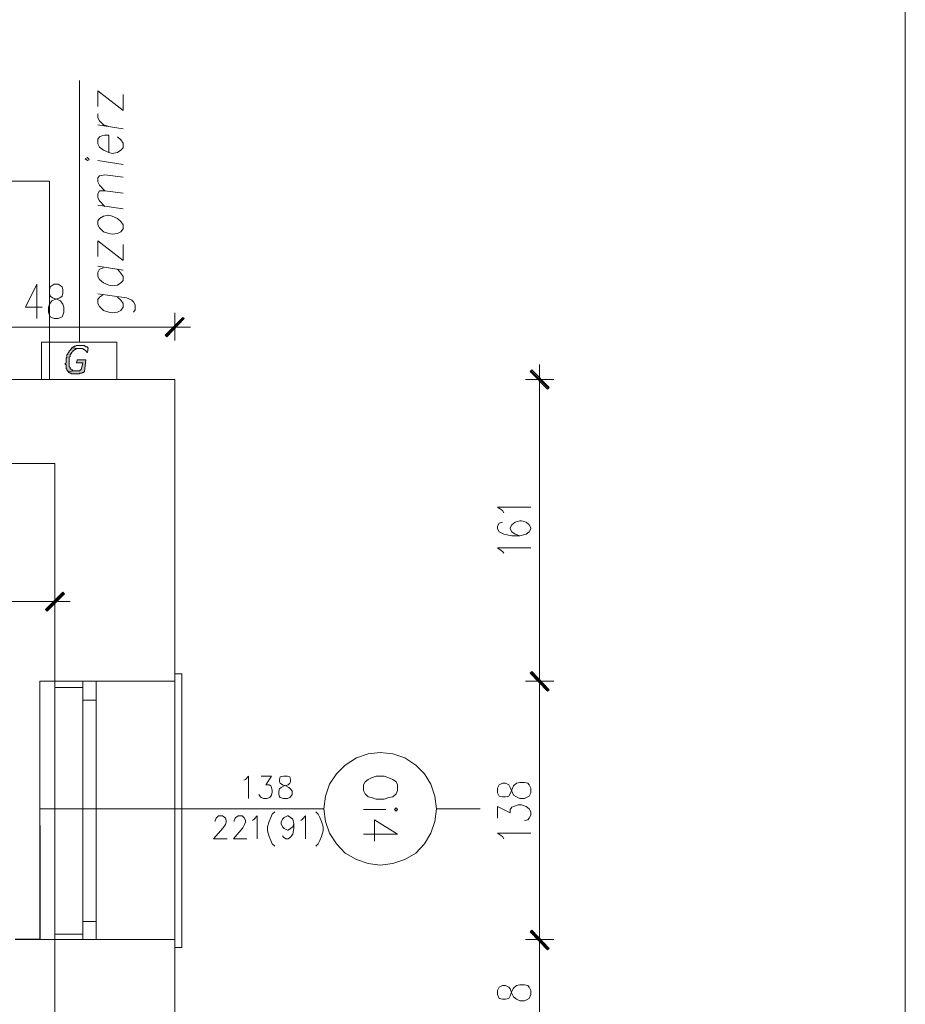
# Model space of a CAD drawing. Header units: inches. Extents: x -1441 to 3871, y -4351 to 2413.
# Tile 307 of 308: x 2130 to 2603, y 1293 to 1818. Entities that reach past the tile are written whole.
import ezdxf

# ---------------------------------------------------------------- set-up
doc = ezdxf.new("R2010")
doc.units = ezdxf.units.IN
doc.header["$MEASUREMENT"] = 0
for name, color, linetype in [('at_Entity', 7, 'Continuous'), ('at_Rect', 7, 'Continuous'), ('at_Solid', 7, 'Continuous')]:
    doc.layers.add(name, color=color, linetype=linetype)
doc.dimstyles.get("Standard").update_dxf_attribs({"dimtxt": 0.18, "dimasz": 0.18, "dimexe": 0.18, "dimexo": 0.0625, "dimgap": 0.09, "dimtad": 0, "dimtih": 1, "dimtoh": 1, "dimdec": 4, "dimzin": 0, "dimdsep": 46, "dimtxsty": 'Standard', "dimcen": 0.09, "dimadec": 0, "dimazin": 0, "dimtfac": 1, "dimtdec": 4, "dimtofl": 0, "dimtmove": 0, "dimatfit": 3, "dimfxl": 1, "dimtolj": 1, "dimtzin": 0, "dimarcsym": 0})

# ---------------------------------------------------------------- blocks, each defined once
blk = doc.blocks.new('*D9')
at = {"color": 0, "lineweight": -2, "transparency": 16777216}
for p, q in [((2011.1, 1387.94), (2011.1, 1326.91)), ((2141.05, 1387.94), (2141.05, 1326.91)), ((2011.28, 1327.09), (2024.32, 1327.09)), ((2140.87, 1327.09), (2127.83, 1327.09))]:
    blk.add_line(p, q, dxfattribs=at)
at = {"color": 0, "transparency": 16777216}
for points in [[(2011.28, 1327.12), (2011.28, 1327.06), (2011.1, 1327.09)], [(2140.87, 1327.12), (2140.87, 1327.06), (2141.05, 1327.09)]]:
    blk.add_solid(points, dxfattribs=at)
at = {"layer": 'Defpoints', "color": 0, "transparency": 16777216}
for p in [(2011.1, 1388.01), (2141.05, 1388.01), (2141.05, 1327.09)]:
    blk.add_point(p, dxfattribs=at)
at = {"color": 0, "transparency": 16777216, "insert": (2076.08, 1327.09), "char_height": 20, "attachment_point": 5}
blk.add_mtext('\\A1;130 cm', dxfattribs=at)

msp = doc.modelspace()

# ---------------------------------------------------------------- hatches: boundary and pattern name
at = {"layer": 'at_Solid', "lineweight": 15}
for points in [[(2217.24653, 1658.92004), (2208.779, 1648.75901), (2207.93463, 1649.61769)], [(2218.0909, 1658.4907), (2217.24653, 1658.92004), (2208.779, 1648.75901)], [(2157.98337, 1642.84366), (2157.98337, 1642.41433), (2157.56357, 1641.98499), (2157.13901, 1641.55565), (2156.71444, 1641.17401), (2156.71444, 1640.74467), (2156.29464, 1640.31533), (2155.87007, 1639.88599), (2155.87007, 1639.45665), (2155.4455, 1639.02731), (2155.4455, 1637.787), (2155.02093, 1637.35766), (2155.02093, 1634.78162), (2154.59636, 1634.39999), (2154.59636, 1633.97065), (2155.02093, 1633.97065), (2155.02093, 1631.82395), (2155.4455, 1631.39461), (2155.4455, 1631.01298), (2155.87007, 1630.58364), (2155.87007, 1630.1543), (2160.10145, 1630.58364), (2159.25708, 1630.58364), (2158.40794, 1630.58364), (2158.40794, 1631.01298), (2157.98337, 1631.01298), (2157.56357, 1631.39461), (2157.13901, 1631.82395), (2157.13901, 1632.25329), (2156.71444, 1632.68263), (2156.71444, 1637.787), (2157.13901, 1638.16864), (2157.13901, 1639.02731), (2157.56357, 1639.45665), (2157.56357, 1639.88599), (2157.98337, 1639.88599), (2157.98337, 1640.31533), (2158.40794, 1640.74467), (2158.83251, 1641.17401), (2159.25708, 1641.55565), (2159.67688, 1641.98499), (2160.10145, 1641.98499), (2160.52602, 1642.41433), (2161.79495, 1642.41433)], [(2165.60176, 1636.49898), (2160.94581, 1636.49898), (2160.52602, 1634.78162), (2163.91303, 1634.78162), (2163.06389, 1631.01298), (2162.63932, 1631.01298), (2162.21952, 1630.58364), (2161.37038, 1630.58364), (2160.10145, 1630.58364), (2155.87007, 1630.1543), (2156.29464, 1630.1543), (2156.29464, 1629.72496), (2156.71444, 1629.72496), (2157.13901, 1629.29562), (2157.56357, 1629.29562), (2157.98337, 1628.86628), (2158.83251, 1628.86628), (2160.52602, 1628.86628), (2162.21952, 1628.86628), (2162.21952, 1629.29562), (2163.48846, 1629.29562), (2163.91303, 1629.72496), (2164.33283, 1629.72496), (2164.7574, 1630.1543)], [(2403.49398, 1631.01298), (2402.64485, 1630.1543), (2412.80588, 1621.66292)], [(2402.64485, 1630.1543), (2412.80588, 1621.66292), (2411.95674, 1620.85194)], [(2153.32742, 1512.46758), (2144.86467, 1502.30655), (2144.01553, 1503.16523)], [(2154.17656, 1511.60891), (2153.32742, 1512.46758), (2144.86467, 1502.30655)], [(2412.80588, 1460.4221), (2402.64485, 1469.29512), (2403.49398, 1470.1538)], [(2403.49398, 1470.1538), (2402.64485, 1469.29512), (2412.80588, 1460.4221)], [(2411.95674, 1459.99276), (2412.80588, 1460.4221), (2402.64485, 1469.29512)], [(2402.64485, 1469.29512), (2412.80588, 1460.4221), (2411.95674, 1459.56342)], [(2412.80588, 1322.41332), (2402.64485, 1331.28634), (2403.49398, 1332.14501)], [(2403.49398, 1332.14501), (2402.64485, 1331.28634), (2412.80588, 1322.41332)], [(2411.95674, 1321.98398), (2412.80588, 1322.41332), (2402.64485, 1331.28634)], [(2402.64485, 1331.28634), (2412.80588, 1322.41332), (2411.95674, 1321.55464)]]:
    msp.add_hatch(color=7, dxfattribs=at).paths.add_polyline_path(points)

# ---------------------------------------------------------------- linework, layer by layer
at = {"layer": 'at_Entity', "color": 7, "lineweight": 15}
for p, q in [((2162.21952, 1785.47977), (2162.21952, 1645.80134)), ((2171.95122, 1771.50239), (2171.95122, 1779.99377)), ((2171.95122, 1779.99377), (2185.49926, 1769.40339)), ((2185.49926, 1769.40339), (2185.49926, 1777.89478)), ((2171.95122, 1765.58704), (2171.95122, 1767.73374)), ((2172.80035, 1763.91739), (2171.95122, 1765.58704)), ((2185.49926, 1759.6717), (2171.95122, 1761.77069)), ((2174.91366, 1761.77069), (2172.80035, 1763.91739)), ((2177.88087, 1760.95972), (2174.91366, 1761.77069)), ((2172.80035, 1755.42601), (2171.95122, 1754.1857)), ((2174.06929, 1755.85535), (2172.80035, 1755.42601)), ((2175.7628, 1756.28469), (2174.06929, 1755.85535)), ((2177.88087, 1756.28469), (2175.7628, 1756.28469)), ((2177.88087, 1746.98233), (2177.88087, 1756.28469)), ((2184.23032, 1753.75636), (2182.53682, 1755.42601)), ((2171.95122, 1754.1857), (2171.95122, 1751.60966)), ((2171.95122, 1751.60966), (2172.80035, 1749.94001)), ((2172.80035, 1749.94001), (2174.91366, 1748.22265)), ((2185.49926, 1752.039), (2184.23032, 1753.75636)), ((2184.23032, 1748.22265), (2185.49926, 1749.51067)), ((2185.49926, 1749.51067), (2185.49926, 1752.039)), ((2166.4509, 1744.454), (2165.18196, 1743.59532)), ((2167.30004, 1743.16598), (2166.4509, 1744.454)), ((2174.91366, 1748.22265), (2177.88087, 1746.98233)), ((2177.88087, 1746.98233), (2179.57438, 1746.55299)), ((2179.57438, 1746.55299), (2182.53682, 1746.98233)), ((2182.53682, 1746.98233), (2184.23032, 1748.22265)), ((2165.18196, 1743.59532), (2166.4509, 1742.73664)), ((2166.4509, 1742.73664), (2167.30004, 1743.16598)), ((2171.95122, 1742.73664), (2185.49926, 1740.63765)), ((2171.95122, 1733.43429), (2172.80035, 1734.6746)), ((2172.80035, 1734.6746), (2175.7628, 1735.10394)), ((2175.7628, 1735.10394), (2185.49926, 1733.86363)), ((2146.1336, 1731.71693), (1135.32065, 1731.71693)), ((2146.1336, 1625.90861), (2146.1336, 1731.71693)), ((2171.95122, 1731.3353), (2171.95122, 1733.43429)), ((2172.80035, 1729.61794), (2171.95122, 1731.3353)), ((2175.7628, 1726.66027), (2172.80035, 1729.61794)), ((2171.95122, 1724.94291), (2172.80035, 1726.66027)), ((2171.95122, 1722.84392), (2171.95122, 1724.94291)), ((2172.80035, 1726.66027), (2175.7628, 1726.66027)), ((2175.7628, 1726.66027), (2185.49926, 1725.37225)), ((2172.80035, 1721.17426), (2171.95122, 1722.84392)), ((2185.49926, 1716.92857), (2171.95122, 1719.02757)), ((2175.7628, 1718.16889), (2172.80035, 1721.17426)), ((2174.91366, 1713.11222), (2172.80035, 1711.8242)), ((2177.88087, 1713.54156), (2174.91366, 1713.11222)), ((2179.57438, 1713.11222), (2177.88087, 1713.54156)), ((2182.53682, 1711.8242), (2179.57438, 1713.11222)), ((2172.80035, 1711.8242), (2171.95122, 1710.58389)), ((2171.95122, 1710.58389), (2171.95122, 1708.43719)), ((2171.95122, 1708.43719), (2172.80035, 1706.76754)), ((2184.23032, 1710.15455), (2182.53682, 1711.8242)), ((2185.49926, 1708.43719), (2184.23032, 1710.15455)), ((2185.49926, 1706.3382), (2185.49926, 1708.43719)), ((2172.80035, 1706.76754), (2174.91366, 1704.66855)), ((2174.91366, 1704.66855), (2177.88087, 1703.80987)), ((2177.88087, 1703.80987), (2179.57438, 1703.38053)), ((2179.57438, 1703.38053), (2182.53682, 1703.80987)), ((2182.53682, 1703.80987), (2184.23032, 1704.66855)), ((2184.23032, 1704.66855), (2185.49926, 1706.3382)), ((2171.95122, 1691.50214), (2171.95122, 1699.99352)), ((2171.95122, 1699.99352), (2185.49926, 1689.40314)), ((2185.49926, 1689.40314), (2185.49926, 1697.89452)), ((2171.95122, 1686.44547), (2185.49926, 1684.34648)), ((2172.80035, 1684.72811), (2171.95122, 1683.05846)), ((2171.95122, 1683.05846), (2171.95122, 1680.95947)), ((2174.91366, 1685.58679), (2172.80035, 1684.72811)), ((2184.23032, 1682.62912), (2182.53682, 1684.72811)), ((2185.49926, 1680.95947), (2184.23032, 1682.62912)), ((2139.35958, 1676.71378), (2133.4347, 1664.45375)), ((2139.35958, 1676.71378), (2139.35958, 1658.4907)), ((2148.67148, 1676.71378), (2146.55817, 1675.42576)), ((2150.78955, 1676.71378), (2148.67148, 1676.71378)), ((2152.90763, 1675.42576), (2150.78955, 1676.71378)), ((2171.95122, 1680.95947), (2172.80035, 1679.24211)), ((2172.80035, 1679.24211), (2174.91366, 1677.57246)), ((2174.91366, 1677.57246), (2177.88087, 1676.28444)), ((2177.88087, 1676.28444), (2179.57438, 1675.8551)), ((2179.57438, 1675.8551), (2182.53682, 1676.28444)), ((2182.53682, 1676.28444), (2184.23032, 1677.57246)), ((2184.23032, 1677.57246), (2185.49926, 1678.81277)), ((2185.49926, 1678.81277), (2185.49926, 1680.95947)), ((2146.55817, 1675.42576), (2146.1336, 1673.75611)), ((2146.1336, 1673.75611), (2146.1336, 1672.03875)), ((2146.1336, 1672.03875), (2146.55817, 1670.36909)), ((2153.32742, 1673.75611), (2152.90763, 1675.42576)), ((2152.90763, 1670.36909), (2153.32742, 1672.03875)), ((2153.32742, 1672.03875), (2153.32742, 1673.75611)), ((2171.95122, 1671.60941), (2187.19277, 1669.51042)), ((2174.91366, 1671.22777), (2172.80035, 1669.93975)), ((2145.70903, 1664.45375), (2146.1336, 1666.1234)), ((2146.1336, 1666.1234), (2147.40254, 1667.84076)), ((2146.55817, 1670.36909), (2147.82711, 1669.51042)), ((2147.40254, 1667.84076), (2149.09605, 1668.65174)), ((2147.82711, 1669.51042), (2150.36498, 1668.65174)), ((2149.09605, 1668.65174), (2151.63392, 1669.51042)), ((2150.36498, 1668.65174), (2152.05849, 1667.84076)), ((2151.63392, 1669.51042), (2152.90763, 1670.36909)), ((2152.05849, 1667.84076), (2153.32742, 1666.1234)), ((2153.32742, 1666.1234), (2153.75199, 1664.45375)), ((2172.80035, 1669.93975), (2171.95122, 1668.65174)), ((2171.95122, 1668.65174), (2171.95122, 1666.55274)), ((2171.95122, 1666.55274), (2172.80035, 1664.83539)), ((2184.23032, 1668.2224), (2182.53682, 1669.93975)), ((2185.49926, 1666.55274), (2184.23032, 1668.2224)), ((2185.49926, 1664.45375), (2185.49926, 1666.55274)), ((2187.19277, 1669.51042), (2190.15521, 1668.2224)), ((2190.15521, 1668.2224), (2190.99958, 1667.41142)), ((2190.99958, 1667.41142), (2191.84871, 1665.69406)), ((2191.84871, 1665.69406), (2191.84871, 1663.16573)), ((2133.4347, 1664.45375), (2142.32202, 1664.45375)), ((2145.70903, 1661.87771), (2145.70903, 1664.45375)), ((2146.1336, 1660.20806), (2145.70903, 1661.87771)), ((2146.55817, 1659.34938), (2146.1336, 1660.20806)), ((2153.32742, 1660.20806), (2152.90763, 1659.34938)), ((2153.75199, 1661.87771), (2153.32742, 1660.20806)), ((2153.75199, 1664.45375), (2153.75199, 1661.87771)), ((2172.80035, 1664.83539), (2174.91366, 1662.73639)), ((2174.91366, 1662.73639), (2177.88087, 1661.87771)), ((2177.88087, 1661.87771), (2179.57438, 1661.44837)), ((2179.57438, 1661.44837), (2182.53682, 1661.87771)), ((2182.53682, 1661.87771), (2184.23032, 1662.73639)), ((2184.23032, 1662.73639), (2185.49926, 1664.45375)), ((2191.84871, 1663.16573), (2190.99958, 1661.87771)), ((2213.01038, 1661.44837), (2213.01038, 1646.66002)), ((2148.67148, 1658.4907), (2146.55817, 1659.34938)), ((2150.78955, 1658.4907), (2148.67148, 1658.4907)), ((2152.90763, 1659.34938), (2150.78955, 1658.4907)), ((2207.93463, 1649.61769), (2217.24653, 1658.92004)), ((2208.3592, 1649.18835), (2217.6711, 1658.4907)), ((2217.24653, 1658.92004), (2208.779, 1648.75901)), ((2217.24653, 1658.92004), (2208.779, 1648.75901)), ((2208.779, 1648.75901), (2218.0909, 1658.4907)), ((2218.0909, 1658.4907), (2217.24653, 1658.92004)), ((2070.36473, 1653.86338), (2207.51006, 1653.86338)), ((2204.54762, 1653.86338), (2221.47791, 1653.86338)), ((2208.779, 1648.75901), (2207.93463, 1649.61769)), ((2155.87007, 1639.45665), (2155.4455, 1639.02731)), ((2155.4455, 1639.02731), (2155.4455, 1637.787)), ((2156.29464, 1640.31533), (2155.87007, 1639.88599)), ((2155.87007, 1639.88599), (2155.87007, 1639.45665)), ((2156.71444, 1640.74467), (2156.29464, 1640.31533)), ((2156.29464, 1640.31533), (2156.29464, 1640.31533)), ((2157.13901, 1641.55565), (2156.71444, 1641.17401)), ((2156.71444, 1641.17401), (2156.71444, 1640.74467)), ((2157.56357, 1641.98499), (2157.13901, 1641.55565)), ((2157.13901, 1641.55565), (2157.13901, 1641.55565)), ((2157.13901, 1639.02731), (2157.56357, 1639.45665)), ((2157.13901, 1638.16864), (2157.13901, 1639.02731)), ((2157.98337, 1642.41433), (2157.56357, 1641.98499)), ((2157.56357, 1641.98499), (2157.56357, 1641.98499)), ((2157.56357, 1639.45665), (2157.56357, 1639.88599)), ((2157.56357, 1639.88599), (2157.98337, 1639.88599)), ((2157.98337, 1642.84366), (2157.98337, 1642.41433)), ((2161.79495, 1642.41433), (2157.98337, 1642.84366)), ((2158.40794, 1642.84366), (2157.98337, 1642.84366)), ((2157.98337, 1642.84366), (2161.79495, 1642.41433)), ((2157.98337, 1640.31533), (2158.40794, 1640.74467)), ((2157.98337, 1639.88599), (2157.98337, 1640.31533)), ((2158.83251, 1643.273), (2158.40794, 1642.84366)), ((2158.40794, 1640.74467), (2158.83251, 1641.17401)), ((2158.40794, 1640.74467), (2158.40794, 1640.74467)), ((2159.25708, 1643.273), (2158.83251, 1643.273)), ((2158.83251, 1643.273), (2158.83251, 1643.273)), ((2158.83251, 1641.17401), (2159.25708, 1641.55565)), ((2159.67688, 1643.70234), (2159.25708, 1643.273)), ((2159.25708, 1641.55565), (2159.67688, 1641.98499)), ((2159.25708, 1641.55565), (2159.25708, 1641.55565)), ((2160.10145, 1643.70234), (2159.67688, 1643.70234)), ((2159.67688, 1643.70234), (2159.67688, 1643.70234)), ((2159.67688, 1641.98499), (2160.10145, 1641.98499)), ((2160.52602, 1644.13168), (2160.10145, 1643.70234)), ((2160.10145, 1641.98499), (2160.52602, 1642.41433)), ((2160.10145, 1641.98499), (2160.10145, 1641.98499)), ((2161.37038, 1644.13168), (2160.52602, 1644.13168)), ((2160.52602, 1642.41433), (2161.79495, 1642.41433)), ((2162.63932, 1644.13168), (2161.37038, 1644.13168)), ((2161.79495, 1642.41433), (2161.79495, 1642.41433)), ((2161.79495, 1642.41433), (2163.06389, 1642.41433)), ((2163.91303, 1644.13168), (2162.63932, 1644.13168)), ((2162.63932, 1644.13168), (2162.63932, 1644.13168)), ((2163.06389, 1642.41433), (2163.48846, 1642.41433)), ((2163.48846, 1642.41433), (2163.91303, 1642.41433)), ((2164.7574, 1644.13168), (2163.91303, 1644.13168)), ((2163.91303, 1642.41433), (2164.33283, 1641.98499)), ((2164.33283, 1641.98499), (2164.7574, 1641.98499)), ((2164.7574, 1643.70234), (2164.7574, 1644.13168)), ((2165.18196, 1643.70234), (2164.7574, 1643.70234)), ((2164.7574, 1641.98499), (2164.7574, 1641.55565)), ((2164.7574, 1641.55565), (2165.18196, 1641.55565)), ((2165.60176, 1643.273), (2165.18196, 1643.70234)), ((2165.18196, 1641.55565), (2165.18196, 1641.55565)), ((2165.18196, 1641.55565), (2165.60176, 1641.17401)), ((2166.4509, 1643.273), (2165.60176, 1643.273)), ((2165.60176, 1641.17401), (2165.60176, 1641.17401)), ((2165.60176, 1641.17401), (2166.02633, 1640.74467)), ((2166.02633, 1640.74467), (2166.02633, 1640.31533)), ((2166.02633, 1640.31533), (2166.4509, 1640.31533)), ((2166.4509, 1642.84366), (2166.4509, 1643.273)), ((2166.4509, 1640.31533), (2166.87547, 1642.84366)), ((2166.87547, 1642.84366), (2166.4509, 1642.84366)), ((2155.02093, 1634.78162), (2154.59636, 1634.39999)), ((2154.59636, 1634.39999), (2154.59636, 1633.97065)), ((2154.59636, 1633.97065), (2155.02093, 1633.97065)), ((2155.4455, 1637.787), (2155.02093, 1637.35766)), ((2155.02093, 1637.35766), (2155.02093, 1634.78162)), ((2155.02093, 1633.97065), (2155.02093, 1631.82395)), ((2156.71444, 1637.787), (2157.13901, 1638.16864)), ((2156.71444, 1632.68263), (2156.71444, 1637.787)), ((2160.94581, 1636.49898), (2160.52602, 1634.78162)), ((2160.52602, 1634.78162), (2163.91303, 1634.78162)), ((2165.60176, 1636.49898), (2160.94581, 1636.49898)), ((2163.91303, 1634.78162), (2163.06389, 1631.01298)), ((2164.7574, 1630.1543), (2165.60176, 1636.49898)), ((2407.72536, 1617.46493), (2407.72536, 1633.97065)), ((2155.02093, 1631.82395), (2155.4455, 1631.39461)), ((2155.4455, 1631.39461), (2155.4455, 1631.01298)), ((2155.4455, 1631.01298), (2155.87007, 1630.58364)), ((2160.10145, 1630.58364), (2155.87007, 1630.1543)), ((2155.87007, 1630.58364), (2155.87007, 1630.1543)), ((2155.87007, 1630.1543), (2160.10145, 1630.58364)), ((2155.87007, 1630.1543), (2156.29464, 1630.1543)), ((2156.29464, 1630.1543), (2156.29464, 1629.72496)), ((2156.29464, 1629.72496), (2156.71444, 1629.72496)), ((2157.13901, 1632.25329), (2156.71444, 1632.68263)), ((2156.71444, 1629.72496), (2157.13901, 1629.29562)), ((2157.13901, 1631.82395), (2157.13901, 1632.25329)), ((2157.56357, 1631.39461), (2157.13901, 1631.82395)), ((2157.13901, 1629.29562), (2157.56357, 1629.29562)), ((2157.98337, 1631.01298), (2157.56357, 1631.39461)), ((2157.56357, 1631.39461), (2157.56357, 1631.39461)), ((2157.56357, 1629.29562), (2157.98337, 1628.86628)), ((2158.40794, 1631.01298), (2157.98337, 1631.01298)), ((2157.98337, 1628.86628), (2158.83251, 1628.86628)), ((2158.40794, 1630.58364), (2158.40794, 1631.01298)), ((2159.25708, 1630.58364), (2158.40794, 1630.58364)), ((2158.83251, 1628.86628), (2160.52602, 1628.86628)), ((2160.10145, 1630.58364), (2159.25708, 1630.58364)), ((2161.37038, 1630.58364), (2160.10145, 1630.58364)), ((2160.52602, 1628.86628), (2162.21952, 1628.86628)), ((2162.21952, 1630.58364), (2161.37038, 1630.58364)), ((2162.63932, 1631.01298), (2162.21952, 1630.58364)), ((2162.21952, 1628.86628), (2162.21952, 1629.29562)), ((2162.21952, 1629.29562), (2163.48846, 1629.29562)), ((2163.06389, 1631.01298), (2162.63932, 1631.01298)), ((2163.48846, 1629.29562), (2163.91303, 1629.72496)), ((2163.91303, 1629.72496), (2164.33283, 1629.72496)), ((2164.33283, 1629.72496), (2164.7574, 1630.1543)), ((2403.49398, 1631.01298), (2402.64485, 1630.1543)), ((2402.64485, 1630.1543), (2412.80588, 1621.66292)), ((2402.64485, 1630.1543), (2412.80588, 1621.66292)), ((2411.95674, 1620.85194), (2402.64485, 1630.1543)), ((2412.38131, 1621.23358), (2403.06941, 1630.58364)), ((2412.80588, 1621.66292), (2403.49398, 1631.01298)), ((2213.01038, 1625.90861), (926.21325, 1625.90861)), ((2213.01038, 750.96251), (2213.01038, 1625.90861)), ((2400.10697, 1625.90861), (2415.34375, 1625.90861)), ((2407.72536, 1620.4226), (2407.72536, 1470.58314)), ((2412.80588, 1621.66292), (2411.95674, 1620.85194)), ((2149.09605, 1581.06649), (926.21325, 1581.06649)), ((2149.09605, 795.85233), (2149.09605, 1581.06649)), ((2387.82786, 1556.06939), (2385.28999, 1557.78675)), ((2385.28999, 1557.78675), (2403.06941, 1557.78675)), ((2388.677, 1554.78137), (2387.82786, 1556.06939)), ((2387.82786, 1549.72471), (2386.13913, 1549.29537)), ((2394.60189, 1549.72471), (2392.90838, 1548.43669)), ((2397.14453, 1550.58339), (2394.60189, 1549.72471)), ((2397.9889, 1550.58339), (2397.14453, 1550.58339)), ((2400.53154, 1549.72471), (2397.9889, 1550.58339)), ((2402.22505, 1548.43669), (2400.53154, 1549.72471)), ((2386.13913, 1549.29537), (2385.28999, 1547.62572)), ((2385.28999, 1547.62572), (2385.28999, 1546.3377)), ((2385.28999, 1546.3377), (2386.13913, 1544.62034)), ((2386.13913, 1544.62034), (2388.677, 1543.38002)), ((2392.90838, 1548.43669), (2392.06401, 1546.76704)), ((2392.06401, 1546.76704), (2392.06401, 1546.3377)), ((2392.06401, 1546.3377), (2392.90838, 1544.62034)), ((2392.90838, 1544.62034), (2394.60189, 1543.38002)), ((2400.53154, 1543.38002), (2402.22505, 1544.62034)), ((2403.06941, 1546.76704), (2402.22505, 1548.43669)), ((2402.22505, 1544.62034), (2403.06941, 1546.3377)), ((2403.06941, 1546.3377), (2403.06941, 1546.76704)), ((2388.677, 1543.38002), (2392.90838, 1542.52135)), ((2392.90838, 1542.52135), (2397.14453, 1542.52135)), ((2394.60189, 1543.38002), (2397.14453, 1542.52135)), ((2397.14453, 1542.52135), (2400.53154, 1543.38002)), ((2387.82786, 1534.07767), (2385.28999, 1536.17666)), ((2385.28999, 1536.17666), (2403.06941, 1536.17666)), ((2388.677, 1533.21899), (2387.82786, 1534.07767)), ((2149.09605, 1514.99592), (2149.09605, 1499.77822)), ((2144.01553, 1503.16523), (2153.32742, 1512.46758)), ((2144.4401, 1502.73589), (2153.75199, 1512.03824)), ((2153.32742, 1512.46758), (2144.86467, 1502.30655)), ((2153.32742, 1512.46758), (2144.86467, 1502.30655)), ((2144.86467, 1502.30655), (2154.17656, 1511.60891)), ((2154.17656, 1511.60891), (2153.32742, 1512.46758)), ((2013.64422, 1507.41092), (2143.59096, 1507.41092)), ((2140.62852, 1507.41092), (2157.13901, 1507.41092)), ((2144.86467, 1502.30655), (2144.01553, 1503.16523)), ((2407.72536, 1473.11147), (2407.72536, 1456.60575)), ((2407.72536, 1456.60575), (2407.72536, 1473.11147)), ((2213.01038, 1468.86578), (2216.82196, 1468.86578)), ((2213.01038, 1468.86578), (2213.01038, 1322.84266)), ((2216.82196, 1468.86578), (2216.82196, 1322.84266)), ((2402.64485, 1469.29512), (2403.49398, 1470.1538)), ((2403.49398, 1470.1538), (2402.64485, 1469.29512)), ((2412.80588, 1460.4221), (2402.64485, 1469.29512)), ((2402.64485, 1469.29512), (2411.95674, 1459.99276)), ((2412.80588, 1460.4221), (2402.64485, 1469.29512)), ((2402.64485, 1469.29512), (2412.80588, 1460.4221)), ((2402.64485, 1469.29512), (2412.80588, 1460.4221)), ((2411.95674, 1459.56342), (2402.64485, 1469.29512)), ((2403.06941, 1469.72446), (2412.38131, 1459.99276)), ((2412.38131, 1459.99276), (2403.06941, 1469.72446)), ((2403.49398, 1470.1538), (2412.80588, 1460.4221)), ((2412.80588, 1460.4221), (2403.49398, 1470.1538)), ((2141.05309, 1327.08835), (2141.05309, 1465.04943)), ((2141.05309, 1465.04943), (2149.09605, 1465.04943)), ((2149.09605, 1465.04943), (2149.09605, 1327.08835)), ((2213.01038, 1465.04943), (2149.09605, 1465.04943)), ((2163.91303, 1461.66242), (2149.09605, 1461.66242)), ((2163.91303, 1465.04943), (2213.01038, 1465.04943)), ((2415.34375, 1465.04943), (2400.10697, 1465.04943)), ((2400.10697, 1465.04943), (2415.34375, 1465.04943)), ((2411.95674, 1459.99276), (2412.80588, 1460.4221)), ((2412.80588, 1460.4221), (2411.95674, 1459.56342)), ((2407.72536, 1459.13408), (2407.72536, 1332.57435)), ((2163.91303, 1454.88839), (2163.91303, 1336.82004)), ((2171.10685, 1454.88839), (2171.10685, 1336.82004)), ((2304.0208, 1420.20731), (2309.94569, 1424.02366)), ((2309.94569, 1424.02366), (2316.29514, 1426.12265)), ((2316.29514, 1426.12265), (2322.64459, 1426.98133)), ((2322.64459, 1426.98133), (2329.41862, 1426.12265)), ((2329.41862, 1426.12265), (2335.76807, 1424.02366)), ((2335.76807, 1424.02366), (2341.69295, 1420.20731)), ((2299.36485, 1415.53228), (2304.0208, 1420.20731)), ((2341.69295, 1420.20731), (2346.3489, 1415.53228)), ((2250.6873, 1412.5746), (2252.37604, 1414.29196)), ((2252.37604, 1414.29196), (2252.37604, 1402.41357)), ((2259.15006, 1414.29196), (2264.65515, 1414.29196)), ((2264.65515, 1414.29196), (2261.6927, 1409.61693)), ((2269.31109, 1413.86262), (2268.88652, 1412.5746)), ((2271.0046, 1414.29196), (2269.31109, 1413.86262)), ((2273.1179, 1414.29196), (2271.0046, 1414.29196)), ((2274.38684, 1413.86262), (2273.1179, 1414.29196)), ((2274.81141, 1412.5746), (2274.38684, 1413.86262)), ((2295.55327, 1410.04627), (2299.36485, 1415.53228)), ((2317.98865, 1413.43328), (2316.29514, 1412.5746)), ((2320.52652, 1414.29196), (2317.98865, 1413.43328)), ((2324.76267, 1414.29196), (2320.52652, 1414.29196)), ((2327.30054, 1413.43328), (2324.76267, 1414.29196)), ((2329.41862, 1412.5746), (2327.30054, 1413.43328)), ((2346.3489, 1415.53228), (2349.73591, 1410.04627)), ((2249.83816, 1412.14527), (2250.6873, 1412.5746)), ((2261.6927, 1409.61693), (2263.38144, 1409.61693)), ((2263.38144, 1409.61693), (2264.23058, 1409.18759)), ((2264.23058, 1409.18759), (2264.65515, 1408.32891)), ((2264.65515, 1408.32891), (2265.07494, 1406.65926)), ((2268.88652, 1412.5746), (2268.88652, 1411.28659)), ((2268.88652, 1411.28659), (2269.31109, 1410.47561)), ((2268.88652, 1407.51794), (2269.73566, 1408.32891)), ((2269.31109, 1410.47561), (2270.58003, 1409.61693)), ((2269.73566, 1408.32891), (2271.4244, 1409.18759)), ((2270.58003, 1409.61693), (2272.27354, 1409.18759)), ((2271.4244, 1409.18759), (2273.54247, 1409.61693)), ((2272.27354, 1409.18759), (2273.96704, 1408.32891)), ((2273.54247, 1409.61693), (2274.38684, 1410.47561)), ((2273.96704, 1408.32891), (2274.81141, 1407.51794)), ((2274.38684, 1410.47561), (2274.81141, 1411.28659)), ((2274.81141, 1411.28659), (2274.81141, 1412.5746)), ((2293.4352, 1403.70159), (2295.55327, 1410.04627)), ((2314.60163, 1411.28659), (2313.75727, 1409.61693)), ((2313.75727, 1409.61693), (2313.75727, 1406.65926)), ((2316.29514, 1412.5746), (2314.60163, 1411.28659)), ((2331.11212, 1411.28659), (2329.41862, 1412.5746)), ((2331.95649, 1409.61693), (2331.11212, 1411.28659)), ((2331.95649, 1406.65926), (2331.95649, 1409.61693)), ((2349.73591, 1410.04627), (2351.84922, 1403.70159)), ((2386.13913, 1409.61693), (2385.28999, 1407.89958)), ((2385.28999, 1407.89958), (2385.28999, 1405.37124)), ((2387.82786, 1410.47561), (2386.13913, 1409.61693)), ((2389.52614, 1410.47561), (2387.82786, 1410.47561)), ((2391.21965, 1409.61693), (2389.52614, 1410.47561)), ((2392.06401, 1408.32891), (2391.21965, 1409.61693)), ((2392.90838, 1406.22992), (2392.06401, 1408.32891)), ((2392.90838, 1407.0886), (2393.75752, 1409.18759)), ((2393.75752, 1409.18759), (2395.45102, 1410.47561)), ((2395.45102, 1410.47561), (2397.14453, 1410.90495)), ((2397.14453, 1410.90495), (2399.6824, 1410.90495)), ((2399.6824, 1410.90495), (2401.37591, 1410.47561)), ((2401.37591, 1410.47561), (2402.22505, 1409.61693)), ((2402.22505, 1409.61693), (2403.06941, 1407.89958)), ((2403.06941, 1407.89958), (2403.06941, 1405.37124)), ((2258.73026, 1403.27225), (2257.88112, 1404.51256)), ((2259.15006, 1402.84291), (2258.73026, 1403.27225)), ((2260.419, 1402.41357), (2259.15006, 1402.84291)), ((2263.80601, 1402.84291), (2262.1125, 1402.41357)), ((2264.65515, 1404.13093), (2263.80601, 1402.84291)), ((2265.07494, 1405.80058), (2264.65515, 1404.13093)), ((2265.07494, 1406.65926), (2265.07494, 1405.80058)), ((2268.46195, 1406.22992), (2268.88652, 1407.51794)), ((2268.46195, 1404.51256), (2268.46195, 1406.22992)), ((2268.88652, 1403.27225), (2268.46195, 1404.51256)), ((2269.31109, 1402.84291), (2268.88652, 1403.27225)), ((2271.0046, 1402.41357), (2269.31109, 1402.84291)), ((2274.38684, 1402.84291), (2273.1179, 1402.41357)), ((2274.81141, 1403.27225), (2274.38684, 1402.84291)), ((2274.81141, 1407.51794), (2275.66055, 1406.22992)), ((2275.66055, 1404.51256), (2274.81141, 1403.27225)), ((2275.66055, 1406.22992), (2275.66055, 1404.51256)), ((2292.59083, 1396.92757), (2293.4352, 1403.70159)), ((2313.75727, 1406.65926), (2314.60163, 1404.9419)), ((2314.60163, 1404.9419), (2316.29514, 1403.27225)), ((2316.29514, 1403.27225), (2317.98865, 1402.84291)), ((2317.98865, 1402.84291), (2320.52652, 1401.98423)), ((2324.76267, 1401.98423), (2327.30054, 1402.84291)), ((2327.30054, 1402.84291), (2329.41862, 1403.27225)), ((2329.41862, 1403.27225), (2331.11212, 1404.9419)), ((2331.11212, 1404.9419), (2331.95649, 1406.65926)), ((2351.84922, 1403.70159), (2352.69836, 1396.92757)), ((2385.28999, 1405.37124), (2386.13913, 1403.70159)), ((2386.13913, 1403.70159), (2387.82786, 1403.27225)), ((2387.82786, 1403.27225), (2389.52614, 1403.27225)), ((2389.52614, 1403.27225), (2391.21965, 1403.70159)), ((2391.21965, 1403.70159), (2392.06401, 1404.9419)), ((2392.06401, 1404.9419), (2392.90838, 1407.0886)), ((2393.75752, 1404.13093), (2392.90838, 1406.22992)), ((2395.45102, 1403.27225), (2393.75752, 1404.13093)), ((2397.14453, 1402.41357), (2395.45102, 1403.27225)), ((2401.37591, 1403.27225), (2399.6824, 1402.41357)), ((2402.22505, 1403.70159), (2401.37591, 1403.27225)), ((2403.06941, 1405.37124), (2402.22505, 1403.70159)), ((2262.1125, 1402.41357), (2260.419, 1402.41357)), ((2273.1179, 1402.41357), (2271.0046, 1402.41357)), ((2320.52652, 1401.98423), (2324.76267, 1401.98423)), ((2331.11212, 1397.35691), (2330.26298, 1396.49823)), ((2331.95649, 1396.49823), (2331.11212, 1397.35691)), ((2385.28999, 1391.8232), (2385.28999, 1398.16788)), ((2385.28999, 1398.16788), (2392.06401, 1394.78087)), ((2392.06401, 1396.49823), (2392.90838, 1397.73854)), ((2392.90838, 1397.73854), (2393.75752, 1398.16788)), ((2393.75752, 1398.16788), (2396.29539, 1399.02656)), ((2396.29539, 1399.02656), (2397.9889, 1399.02656)), ((2399.6824, 1402.41357), (2397.14453, 1402.41357)), ((2397.9889, 1399.02656), (2400.53154, 1398.16788)), ((2400.53154, 1398.16788), (2402.22505, 1396.92757)), ((2141.05309, 1396.92757), (2292.59083, 1396.92757)), ((2235.02118, 1391.8232), (2235.44575, 1392.25254)), ((2235.44575, 1392.25254), (2236.29489, 1393.11122)), ((2236.29489, 1393.11122), (2238.40819, 1393.11122)), ((2238.40819, 1393.11122), (2239.6819, 1392.25254)), ((2239.6819, 1392.25254), (2240.1017, 1391.8232)), ((2245.18222, 1391.8232), (2245.60678, 1392.25254)), ((2245.60678, 1392.25254), (2246.87572, 1393.11122)), ((2246.87572, 1393.11122), (2248.9938, 1393.11122)), ((2248.9938, 1393.11122), (2249.83816, 1392.25254)), ((2249.83816, 1392.25254), (2250.26273, 1391.8232)), ((2255.34325, 1391.39386), (2257.03675, 1393.11122)), ((2257.03675, 1393.11122), (2257.03675, 1380.85119)), ((2264.23058, 1392.25254), (2263.38144, 1390.15354)), ((2265.07494, 1393.9699), (2264.23058, 1392.25254)), ((2266.34865, 1395.21021), (2265.07494, 1393.9699)), ((2270.58003, 1391.39386), (2271.4244, 1392.25254)), ((2271.4244, 1392.25254), (2273.1179, 1393.11122)), ((2273.1179, 1393.11122), (2273.54247, 1393.11122)), ((2273.54247, 1393.11122), (2274.81141, 1392.25254)), ((2274.81141, 1392.25254), (2276.08034, 1391.39386)), ((2281.16086, 1391.39386), (2282.85437, 1393.11122)), ((2282.85437, 1393.11122), (2282.85437, 1380.85119)), ((2288.35945, 1395.21021), (2289.62839, 1393.9699)), ((2289.62839, 1393.9699), (2290.47276, 1392.25254)), ((2290.47276, 1392.25254), (2291.3219, 1390.15354)), ((2293.4352, 1390.15354), (2292.59083, 1396.92757)), ((2325.60704, 1396.49823), (2313.75727, 1396.49823)), ((2330.26298, 1396.49823), (2331.11212, 1395.63955)), ((2331.11212, 1395.63955), (2331.95649, 1396.49823)), ((2352.69836, 1396.92757), (2351.84922, 1390.15354)), ((2352.69836, 1396.92757), (2375.97809, 1396.92757)), ((2392.06401, 1394.78087), (2392.06401, 1396.49823)), ((2402.22505, 1396.92757), (2403.06941, 1395.21021)), ((2403.06941, 1393.54056), (2402.22505, 1391.8232)), ((2403.06941, 1395.21021), (2403.06941, 1393.54056)), ((2234.60138, 1390.58288), (2235.02118, 1391.8232)), ((2234.60138, 1390.15354), (2234.60138, 1390.58288)), ((2240.1017, 1388.43619), (2238.83276, 1386.76653)), ((2240.1017, 1391.8232), (2240.52627, 1390.58288)), ((2240.52627, 1389.72421), (2240.1017, 1388.43619)), ((2240.52627, 1390.58288), (2240.52627, 1389.72421)), ((2244.75765, 1390.58288), (2245.18222, 1391.8232)), ((2244.75765, 1390.15354), (2244.75765, 1390.58288)), ((2250.26273, 1388.43619), (2249.41359, 1386.76653)), ((2250.26273, 1391.8232), (2250.6873, 1390.58288)), ((2250.6873, 1389.72421), (2250.26273, 1388.43619)), ((2250.6873, 1390.58288), (2250.6873, 1389.72421)), ((2254.49411, 1390.58288), (2255.34325, 1391.39386)), ((2263.38144, 1390.15354), (2262.53707, 1387.19587)), ((2262.53707, 1387.19587), (2262.53707, 1385.04918)), ((2269.73566, 1389.72421), (2270.58003, 1391.39386)), ((2269.73566, 1388.86553), (2269.73566, 1389.72421)), ((2270.58003, 1387.19587), (2269.73566, 1388.86553)), ((2271.4244, 1386.33719), (2270.58003, 1387.19587)), ((2276.08034, 1387.19587), (2274.81141, 1386.33719)), ((2276.08034, 1391.39386), (2276.50491, 1388.86553)), ((2276.50491, 1388.86553), (2276.08034, 1387.19587)), ((2276.50491, 1388.86553), (2276.50491, 1386.33719)), ((2280.31649, 1390.58288), (2281.16086, 1391.39386)), ((2291.3219, 1390.15354), (2292.16626, 1387.19587)), ((2292.16626, 1387.19587), (2292.16626, 1385.04918)), ((2295.55327, 1383.80886), (2293.4352, 1390.15354)), ((2331.95649, 1383.37952), (2319.68215, 1390.96452)), ((2319.68215, 1390.96452), (2319.68215, 1379.56317)), ((2351.84922, 1390.15354), (2349.73591, 1383.80886)), ((2401.37591, 1390.96452), (2399.6824, 1390.58288)), ((2402.22505, 1391.8232), (2401.37591, 1390.96452)), ((2238.83276, 1386.76653), (2233.75225, 1380.85119)), ((2249.41359, 1386.76653), (2244.33785, 1380.85119)), ((2262.53707, 1385.04918), (2263.38144, 1382.0915)), ((2263.38144, 1382.0915), (2264.23058, 1379.99251)), ((2271.0046, 1381.66216), (2270.58003, 1382.52084)), ((2272.27354, 1380.85119), (2271.0046, 1381.66216)), ((2273.1179, 1385.47851), (2271.4244, 1386.33719)), ((2273.54247, 1385.47851), (2273.1179, 1385.47851)), ((2274.81141, 1386.33719), (2273.54247, 1385.47851)), ((2274.81141, 1381.66216), (2273.54247, 1380.85119)), ((2276.08034, 1383.37952), (2274.81141, 1381.66216)), ((2276.50491, 1386.33719), (2276.08034, 1383.37952)), ((2291.3219, 1382.0915), (2290.47276, 1379.99251)), ((2292.16626, 1385.04918), (2291.3219, 1382.0915)), ((2299.36485, 1378.27515), (2295.55327, 1383.80886)), ((2331.95649, 1383.37952), (2313.75727, 1383.37952)), ((2349.73591, 1383.80886), (2346.3489, 1378.27515)), ((2387.82786, 1382.0915), (2385.28999, 1383.80886)), ((2385.28999, 1383.80886), (2403.06941, 1383.80886)), ((2388.677, 1380.85119), (2387.82786, 1382.0915)), ((2233.75225, 1380.85119), (2240.95084, 1380.85119)), ((2244.33785, 1380.85119), (2251.53167, 1380.85119)), ((2264.23058, 1379.99251), (2265.07494, 1378.27515)), ((2265.07494, 1378.27515), (2266.34865, 1377.03484)), ((2273.54247, 1380.85119), (2272.27354, 1380.85119)), ((2289.62839, 1378.27515), (2288.35945, 1377.03484)), ((2290.47276, 1379.99251), (2289.62839, 1378.27515)), ((2304.0208, 1373.21849), (2299.36485, 1378.27515)), ((2346.3489, 1378.27515), (2341.69295, 1373.21849)), ((2309.94569, 1369.83148), (2304.0208, 1373.21849)), ((2341.69295, 1373.21849), (2335.76807, 1369.83148)), ((2316.29514, 1367.68478), (2309.94569, 1369.83148)), ((2322.64459, 1366.87381), (2316.29514, 1367.68478)), ((2329.41862, 1367.68478), (2322.64459, 1366.87381)), ((2335.76807, 1369.83148), (2329.41862, 1367.68478)), ((2407.72536, 1335.10269), (2407.72536, 1318.59697)), ((2407.72536, 1318.59697), (2407.72536, 1335.10269)), ((2163.91303, 1330.04602), (2149.09605, 1330.04602)), ((2402.64485, 1331.28634), (2403.49398, 1332.14501)), ((2403.49398, 1332.14501), (2402.64485, 1331.28634)), ((2412.80588, 1322.41332), (2402.64485, 1331.28634)), ((2402.64485, 1331.28634), (2411.95674, 1321.98398)), ((2412.80588, 1322.41332), (2402.64485, 1331.28634)), ((2402.64485, 1331.28634), (2412.80588, 1322.41332)), ((2402.64485, 1331.28634), (2412.80588, 1322.41332)), ((2411.95674, 1321.55464), (2402.64485, 1331.28634)), ((2403.06941, 1331.71567), (2412.38131, 1321.98398)), ((2412.38131, 1321.98398), (2403.06941, 1331.71567)), ((2403.49398, 1332.14501), (2412.80588, 1322.41332)), ((2412.80588, 1322.41332), (2403.49398, 1332.14501)), ((2149.09605, 1327.08835), (2141.05309, 1327.08835)), ((2213.01038, 1327.08835), (2149.09605, 1327.08835)), ((2163.91303, 1327.08835), (2213.01038, 1327.08835)), ((2415.34375, 1327.08835), (2400.10697, 1327.08835)), ((2400.10697, 1327.08835), (2415.34375, 1327.08835)), ((2216.82196, 1322.84266), (2213.01038, 1322.84266)), ((2407.72536, 1321.1253), (2407.72536, 1264.40479)), ((2411.95674, 1321.98398), (2412.80588, 1322.41332)), ((2412.80588, 1322.41332), (2411.95674, 1321.55464)), ((2395.45102, 1302.52059), (2397.14453, 1302.94993)), ((2397.14453, 1302.94993), (2399.6824, 1302.94993)), ((2399.6824, 1302.94993), (2401.37591, 1302.52059)), ((2386.13913, 1301.66191), (2385.28999, 1299.99226)), ((2385.28999, 1299.99226), (2385.28999, 1297.84556)), ((2385.28999, 1297.84556), (2386.13913, 1295.74657)), ((2387.82786, 1302.52059), (2386.13913, 1301.66191)), ((2389.52614, 1302.52059), (2387.82786, 1302.52059)), ((2391.21965, 1301.66191), (2389.52614, 1302.52059)), ((2392.06401, 1300.85094), (2391.21965, 1301.66191)), ((2392.90838, 1298.2749), (2392.06401, 1300.85094)), ((2392.06401, 1297.03459), (2392.90838, 1299.56292)), ((2392.90838, 1299.56292), (2393.75752, 1301.23257)), ((2393.75752, 1296.60525), (2392.90838, 1298.2749)), ((2393.75752, 1301.23257), (2395.45102, 1302.52059)), ((2401.37591, 1302.52059), (2402.22505, 1301.66191)), ((2402.22505, 1301.66191), (2403.06941, 1299.99226)), ((2403.06941, 1297.84556), (2402.22505, 1295.74657)), ((2403.06941, 1299.99226), (2403.06941, 1297.84556)), ((2386.13913, 1295.74657), (2387.82786, 1295.31723)), ((2387.82786, 1295.31723), (2389.52614, 1295.31723)), ((2389.52614, 1295.31723), (2391.21965, 1295.74657)), ((2391.21965, 1295.74657), (2392.06401, 1297.03459)), ((2395.45102, 1295.31723), (2393.75752, 1296.60525)), ((2397.14453, 1294.45855), (2395.45102, 1295.31723)), ((2399.6824, 1294.45855), (2397.14453, 1294.45855)), ((2401.37591, 1295.31723), (2399.6824, 1294.45855)), ((2402.22505, 1295.74657), (2401.37591, 1295.31723))]:
    msp.add_line(p, q, dxfattribs=at)
at = {"layer": 'at_Rect', "color": 7, "lineweight": 15}
for p, q in [((2602.86253, 2412.78717), (2602.86253, -4350.50183)), ((2182.11368, 1645.80282), (2141.90222, 1645.80282)), ((2141.90222, 1625.90861), (2141.90222, 1645.80282)), ((2182.11368, 1645.80282), (2182.11368, 1625.90861)), ((2141.90222, 1625.90861), (2182.11368, 1625.90861)), ((2171.1078, 1465.04795), (2163.91303, 1465.04795)), ((2163.91303, 1454.88839), (2163.91303, 1465.04795)), ((2171.1078, 1465.04795), (2171.1078, 1454.88839)), ((2163.91303, 1454.88839), (2171.1078, 1454.88839)), ((2171.1078, 1336.82491), (2163.91303, 1336.82491)), ((2163.91303, 1327.08835), (2163.91303, 1336.82491)), ((2171.1078, 1336.82491), (2171.1078, 1327.08835)), ((2163.91303, 1327.08835), (2171.1078, 1327.08835))]:
    msp.add_line(p, q, dxfattribs=at)

# ---------------------------------------------------------------- dimensions: what is measured, and where the dimension line sits
dim = msp.add_linear_dim(base=(2141.05309, 1327.08835), p1=(2011.10158, 1388.00685), p2=(2141.05309, 1388.00685), text='130 cm', dimstyle='Standard', override={"dimtxt": 20})
dim.commit()
dim.dimension.update_dxf_attribs({"geometry": '*D9', "text_midpoint": (2076.07733, 1327.08835)})

doc.saveas('drawing.dxf')
